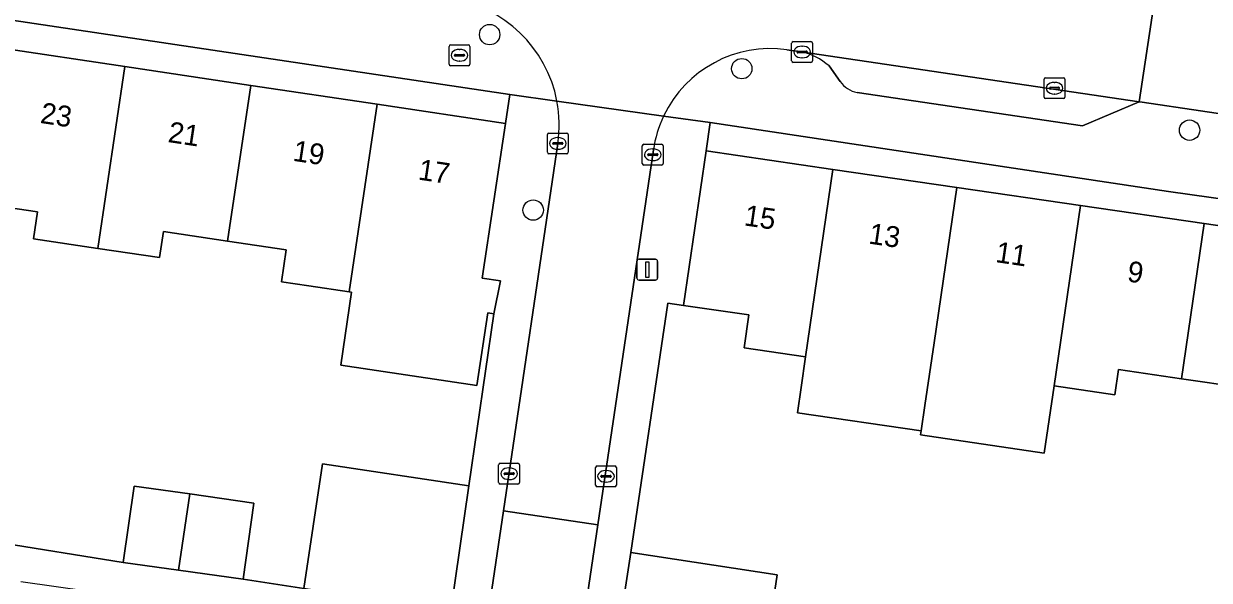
# Model space of a CAD drawing. Extents: x 163683 to 164494, y 382709 to 383872.
# Drawn here: x 164074.8 to 164131.7, y 383012.7 to 383039.4 of the extents above; entities that cross this region are included whole.
import ezdxf

# ---------------------------------------------------------------- set-up
doc = ezdxf.new("R2010")
doc.units = 0
for name, color, linetype in [('IMGEO_Boom', 7, 'Continuous'), ('IMGEO_Brandkraan', 7, 'Continuous'), ('IMGEO_Erf', 7, 'Continuous'), ('IMGEO_Kolk', 7, 'Continuous'), ('IMGEO_Lichtmast', 7, 'Continuous'), ('IMGEO_Muur', 7, 'Continuous'), ('IMGEO_Pand', 7, 'Continuous'), ('IMGEO_Pand_nummerreeks', 7, 'Continuous'), ('IMGEO_Parkeervlak_open', 7, 'Continuous'), ('IMGEO_Rijbaan_lokaal_open', 7, 'Continuous'), ('IMGEO_Voetpad_open', 7, 'Continuous')]:
    doc.layers.add(name, color=color, linetype=linetype)

msp = doc.modelspace()

# ---------------------------------------------------------------- linework, layer by layer
at = {"layer": 'IMGEO_Boom'}
for centre in [(164097.16, 383038.87), (164109.259, 383037.235), (164130.754, 383034.283), (164099.247, 383030.448)]:
    msp.add_circle(centre, 0.489, dxfattribs=at)
at = {"layer": 'IMGEO_Brandkraan'}
for p, q in [((164095.212, 383037.453), (164095.212, 383038.305)), ((164095.287, 383038.379), (164096.139, 383038.379)), ((164095.7, 383038.159), (164095.725, 383038.159)), ((164096.213, 383038.305), (164096.213, 383037.453)), ((164096.139, 383037.379), (164095.287, 383037.379)), ((164095.471, 383037.873), (164095.471, 383037.885)), ((164095.909, 383037.836), (164095.511, 383037.836)), ((164095.514, 383037.922), (164095.912, 383037.922)), ((164095.723, 383037.599), (164095.698, 383037.599)), ((164095.955, 383037.885), (164095.955, 383037.873))]:
    msp.add_line(p, q, dxfattribs=at)
for points in [[(164095.212, 383037.453), (164095.212, 383038.305)], [(164095.287, 383038.379), (164096.139, 383038.379)], [(164096.213, 383038.305), (164096.213, 383037.453)], [(164096.139, 383037.379), (164095.287, 383037.379)]]:
    msp.add_lwpolyline(points, dxfattribs=at)
for centre, radius, start, end in [((164095.289, 383038.303), 0.0765, 91.552, 178.448), ((164095.289, 383038.303), 0.0765, 91.552, 178.448), ((164096.137, 383038.303), 0.0765, 1.552, 88.448), ((164096.137, 383038.303), 0.0765, 1.552, 88.448), ((164095.289, 383037.455), 0.0765, 181.552, 268.448), ((164095.289, 383037.455), 0.0765, 181.552, 268.448), ((164095.511, 383037.882), 0.0403, 85.8775, 175.7526), ((164095.508, 383037.872), 0.0366, 178.938, 274.7102), ((164095.912, 383037.879), 0.043, 264.8664, 352.4533), ((164095.916, 383037.884), 0.0386, 1.7309, 96.639), ((164096.137, 383037.455), 0.0765, 271.552, 358.448), ((164096.137, 383037.455), 0.0765, 271.552, 358.448)]:
    msp.add_arc(centre, radius, start, end, dxfattribs=at)
for centre, major_axis, ratio, start_param, end_param in [((164095.699, 383037.879), (-0.387, 0.002), 0.722429, 4.712389, 7.853982), ((164095.724, 383037.879), (-0.39, 0.002), 0.717154, 1.570796, 4.712389)]:
    msp.add_ellipse(centre, major_axis=major_axis, ratio=ratio, start_param=start_param, end_param=end_param, dxfattribs=at)
at = {"layer": 'IMGEO_Erf'}
for points in [[(164049.992, 383043.191), (164049.785, 383041.813), (164055.86, 383040.903), (164062.089, 383039.969), (164067.835, 383039.108), (164073.631, 383038.24), (164079.653, 383037.337), (164085.699, 383036.431), (164091.757, 383035.524), (164097.915, 383034.601), (164098.124, 383035.989)], [(164107.549, 383033.294), (164113.638, 383032.402), (164119.578, 383031.533), (164125.518, 383030.665), (164131.458, 383029.796), (164137.398, 383028.928), (164143.337, 383028.059), (164149.277, 383027.191), (164155.367, 383026.302), (164155.571, 383027.702), (164129.739, 383031.333), (164107.748, 383034.649)]]:
    msp.add_lwpolyline(points, close=True, dxfattribs=at)
for points in [[(164073.401, 383014.519), (164079.577, 383013.537), (164080.092, 383017.195), (164082.767, 383016.819), (164085.848, 383016.386), (164085.334, 383012.728), (164088.235, 383012.283), (164089.134, 383018.266), (164096.163, 383017.209), (164097.357, 383025.464), (164097.066, 383025.508), (164096.545, 383022.029), (164090.009, 383023.009), (164090.532, 383026.505), (164090.411, 383026.523), (164088.488, 383026.809), (164087.165, 383027.006), (164087.395, 383028.533), (164084.581, 383028.954), (164081.499, 383029.416), (164081.312, 383028.166), (164078.347, 383028.61), (164075.264, 383029.072), (164075.457, 383030.357), (164072.517, 383030.798)], [(164133.262, 383021.929), (164130.37, 383022.352), (164127.349, 383022.794), (164127.172, 383021.581), (164124.252, 383022.008), (164123.781, 383018.784), (164117.841, 383019.652), (164117.87, 383019.851), (164111.93, 383020.719), (164112.108, 383021.937), (164112.322, 383023.402), (164109.371, 383023.832), (164109.602, 383025.415), (164106.465, 383025.873), (164105.713, 383025.977), (164103.936, 383014.016), (164110.965, 383012.944), (164110.408, 383009.29)]]:
    msp.add_lwpolyline(points, dxfattribs=at)
at = {"layer": 'IMGEO_Kolk'}
for p, q in [((164111.73, 383038.536), (164112.582, 383038.536)), ((164111.655, 383037.61), (164111.655, 383038.462)), ((164111.914, 383038.03), (164111.914, 383038.042)), ((164112.352, 383037.993), (164111.954, 383037.993)), ((164111.957, 383038.079), (164112.355, 383038.079)), ((164112.143, 383038.316), (164112.168, 383038.316)), ((164112.398, 383038.042), (164112.398, 383038.03)), ((164112.656, 383038.462), (164112.656, 383037.61)), ((164112.582, 383037.536), (164111.73, 383037.536)), ((164112.166, 383037.756), (164112.141, 383037.756)), ((164123.769, 383035.872), (164123.769, 383036.724)), ((164123.844, 383036.798), (164124.696, 383036.798)), ((164124.028, 383036.292), (164124.028, 383036.304)), ((164124.466, 383036.255), (164124.068, 383036.255)), ((164124.071, 383036.341), (164124.469, 383036.341)), ((164124.257, 383036.578), (164124.282, 383036.578)), ((164124.512, 383036.304), (164124.512, 383036.292)), ((164124.77, 383036.724), (164124.77, 383035.872)), ((164124.696, 383035.798), (164123.844, 383035.798)), ((164124.28, 383036.018), (164124.255, 383036.018)), ((164099.929, 383033.221), (164099.929, 383034.073)), ((164100.004, 383034.147), (164100.856, 383034.147)), ((164100.93, 383034.073), (164100.93, 383033.221)), ((164100.188, 383033.641), (164100.188, 383033.653)), ((164100.626, 383033.604), (164100.228, 383033.604)), ((164100.231, 383033.69), (164100.629, 383033.69)), ((164100.417, 383033.927), (164100.442, 383033.927)), ((164100.672, 383033.653), (164100.672, 383033.641)), ((164104.487, 383032.68), (164104.487, 383033.532)), ((164104.562, 383033.606), (164105.414, 383033.606)), ((164105.488, 383033.532), (164105.488, 383032.68)), ((164100.856, 383033.147), (164100.004, 383033.147)), ((164100.44, 383033.367), (164100.415, 383033.367)), ((164104.746, 383033.1), (164104.746, 383033.112)), ((164105.184, 383033.063), (164104.786, 383033.063)), ((164104.789, 383033.149), (164105.187, 383033.149)), ((164104.998, 383032.826), (164104.973, 383032.826)), ((164104.975, 383033.386), (164105, 383033.386)), ((164105.23, 383033.112), (164105.23, 383033.1)), ((164105.414, 383032.606), (164104.562, 383032.606)), ((164097.592, 383017.367), (164097.592, 383018.219)), ((164097.667, 383018.293), (164098.519, 383018.293)), ((164098.08, 383018.073), (164098.105, 383018.073)), ((164098.593, 383018.219), (164098.593, 383017.367)), ((164102.243, 383017.241), (164102.243, 383018.093)), ((164102.318, 383018.167), (164103.17, 383018.167)), ((164103.244, 383018.093), (164103.244, 383017.241)), ((164097.851, 383017.787), (164097.851, 383017.799)), ((164098.289, 383017.75), (164097.891, 383017.75)), ((164097.894, 383017.836), (164098.292, 383017.836)), ((164098.103, 383017.513), (164098.078, 383017.513)), ((164098.335, 383017.799), (164098.335, 383017.787)), ((164102.502, 383017.661), (164102.502, 383017.673)), ((164102.94, 383017.624), (164102.542, 383017.624)), ((164102.545, 383017.71), (164102.943, 383017.71)), ((164102.731, 383017.947), (164102.756, 383017.947)), ((164102.986, 383017.673), (164102.986, 383017.661)), ((164098.519, 383017.293), (164097.667, 383017.293)), ((164103.17, 383017.167), (164102.318, 383017.167)), ((164102.754, 383017.387), (164102.729, 383017.387))]:
    msp.add_line(p, q, dxfattribs=at)
for points in [[(164111.73, 383038.536), (164112.582, 383038.536)], [(164111.655, 383037.61), (164111.655, 383038.462)], [(164112.656, 383038.462), (164112.656, 383037.61)], [(164112.582, 383037.536), (164111.73, 383037.536)], [(164123.769, 383035.872), (164123.769, 383036.724)], [(164123.844, 383036.798), (164124.696, 383036.798)], [(164124.77, 383036.724), (164124.77, 383035.872)], [(164124.696, 383035.798), (164123.844, 383035.798)], [(164099.929, 383033.221), (164099.929, 383034.073)], [(164100.004, 383034.147), (164100.856, 383034.147)], [(164100.93, 383034.073), (164100.93, 383033.221)], [(164104.487, 383032.68), (164104.487, 383033.532)], [(164104.562, 383033.606), (164105.414, 383033.606)], [(164105.488, 383033.532), (164105.488, 383032.68)], [(164100.856, 383033.147), (164100.004, 383033.147)], [(164105.414, 383032.606), (164104.562, 383032.606)], [(164097.592, 383017.367), (164097.592, 383018.219)], [(164097.667, 383018.293), (164098.519, 383018.293)], [(164098.593, 383018.219), (164098.593, 383017.367)], [(164102.243, 383017.241), (164102.243, 383018.093)], [(164102.318, 383018.167), (164103.17, 383018.167)], [(164103.244, 383018.093), (164103.244, 383017.241)], [(164098.519, 383017.293), (164097.667, 383017.293)], [(164103.17, 383017.167), (164102.318, 383017.167)]]:
    msp.add_lwpolyline(points, dxfattribs=at)
for centre, radius, start, end in [((164111.732, 383038.46), 0.0765, 91.552, 178.448), ((164111.732, 383038.46), 0.0765, 91.552, 178.448), ((164112.58, 383038.46), 0.0765, 1.552, 88.448), ((164112.58, 383038.46), 0.0765, 1.552, 88.448), ((164111.954, 383038.039), 0.0403, 85.8775, 175.7526), ((164111.951, 383038.029), 0.0366, 178.938, 274.7102), ((164112.355, 383038.036), 0.043, 264.8664, 352.4533), ((164112.359, 383038.041), 0.0386, 1.7309, 96.639), ((164111.732, 383037.612), 0.0765, 181.552, 268.448), ((164111.732, 383037.612), 0.0765, 181.552, 268.448), ((164112.58, 383037.612), 0.0765, 271.552, 358.448), ((164112.58, 383037.612), 0.0765, 271.552, 358.448), ((164123.846, 383036.722), 0.0765, 91.552, 178.448), ((164123.846, 383036.722), 0.0765, 91.552, 178.448), ((164124.068, 383036.301), 0.0403, 85.8775, 175.7526), ((164124.065, 383036.291), 0.0366, 178.938, 274.7102), ((164124.469, 383036.298), 0.043, 264.8664, 352.4533), ((164124.473, 383036.303), 0.0386, 1.7309, 96.639), ((164124.694, 383036.722), 0.0765, 1.552, 88.448), ((164124.694, 383036.722), 0.0765, 1.552, 88.448), ((164123.846, 383035.874), 0.0765, 181.552, 268.448), ((164123.846, 383035.874), 0.0765, 181.552, 268.448), ((164124.694, 383035.874), 0.0765, 271.552, 358.448), ((164124.694, 383035.874), 0.0765, 271.552, 358.448), ((164100.006, 383034.071), 0.0765, 91.552, 178.448), ((164100.006, 383034.071), 0.0765, 91.552, 178.448), ((164100.854, 383034.071), 0.0765, 1.552, 88.448), ((164100.854, 383034.071), 0.0765, 1.552, 88.448), ((164100.228, 383033.65), 0.0403, 85.8775, 175.7526), ((164100.225, 383033.64), 0.0366, 178.938, 274.7102), ((164100.629, 383033.647), 0.043, 264.8664, 352.4533), ((164100.633, 383033.652), 0.0386, 1.7309, 96.639), ((164104.564, 383033.53), 0.0765, 91.552, 178.448), ((164104.564, 383033.53), 0.0765, 91.552, 178.448), ((164105.412, 383033.53), 0.0765, 1.552, 88.448), ((164105.412, 383033.53), 0.0765, 1.552, 88.448), ((164100.006, 383033.223), 0.0765, 181.552, 268.448), ((164100.006, 383033.223), 0.0765, 181.552, 268.448), ((164100.854, 383033.223), 0.0765, 271.552, 358.448), ((164100.854, 383033.223), 0.0765, 271.552, 358.448), ((164104.786, 383033.109), 0.0403, 85.8775, 175.7526), ((164104.783, 383033.099), 0.0366, 178.938, 274.7102), ((164105.187, 383033.106), 0.043, 264.8664, 352.4533), ((164105.191, 383033.111), 0.0386, 1.7309, 96.639), ((164104.564, 383032.682), 0.0765, 181.552, 268.448), ((164104.564, 383032.682), 0.0765, 181.552, 268.448), ((164105.412, 383032.682), 0.0765, 271.552, 358.448), ((164105.412, 383032.682), 0.0765, 271.552, 358.448), ((164097.669, 383018.217), 0.0765, 91.552, 178.448), ((164097.669, 383018.217), 0.0765, 91.552, 178.448), ((164098.517, 383018.217), 0.0765, 1.552, 88.448), ((164098.517, 383018.217), 0.0765, 1.552, 88.448), ((164102.32, 383018.091), 0.0765, 91.552, 178.448), ((164102.32, 383018.091), 0.0765, 91.552, 178.448), ((164103.168, 383018.091), 0.0765, 1.552, 88.448), ((164103.168, 383018.091), 0.0765, 1.552, 88.448), ((164097.891, 383017.796), 0.0403, 85.8775, 175.7526), ((164097.888, 383017.786), 0.0366, 178.938, 274.7102), ((164098.292, 383017.793), 0.043, 264.8664, 352.4533), ((164098.296, 383017.798), 0.0386, 1.7309, 96.639), ((164102.542, 383017.67), 0.0403, 85.8775, 175.7526), ((164102.539, 383017.66), 0.0366, 178.938, 274.7102), ((164102.943, 383017.667), 0.043, 264.8664, 352.4533), ((164102.947, 383017.672), 0.0386, 1.7309, 96.639), ((164097.669, 383017.369), 0.0765, 181.552, 268.448), ((164097.669, 383017.369), 0.0765, 181.552, 268.448), ((164098.517, 383017.369), 0.0765, 271.552, 358.448), ((164098.517, 383017.369), 0.0765, 271.552, 358.448), ((164102.32, 383017.243), 0.0765, 181.552, 268.448), ((164102.32, 383017.243), 0.0765, 181.552, 268.448), ((164103.168, 383017.243), 0.0765, 271.552, 358.448), ((164103.168, 383017.243), 0.0765, 271.552, 358.448)]:
    msp.add_arc(centre, radius, start, end, dxfattribs=at)
for centre, major_axis, ratio, start_param, end_param in [((164112.142, 383038.036), (-0.387, 0.002), 0.722429, 4.712389, 7.853982), ((164112.167, 383038.036), (-0.39, 0.002), 0.717154, 1.570796, 4.712389), ((164124.256, 383036.298), (-0.387, 0.002), 0.722429, 4.712389, 7.853982), ((164124.281, 383036.298), (-0.39, 0.002), 0.717154, 1.570796, 4.712389), ((164100.416, 383033.647), (-0.387, 0.002), 0.722429, 4.712389, 7.853982), ((164100.441, 383033.647), (-0.39, 0.002), 0.717154, 1.570796, 4.712389), ((164104.974, 383033.106), (-0.387, 0.002), 0.722429, 4.712389, 7.853982), ((164104.999, 383033.106), (-0.39, 0.002), 0.717154, 1.570796, 4.712389), ((164098.079, 383017.793), (-0.387, 0.002), 0.722429, 4.712389, 7.853982), ((164098.104, 383017.793), (-0.39, 0.002), 0.717154, 1.570796, 4.712389), ((164102.73, 383017.667), (-0.387, 0.002), 0.722429, 4.712389, 7.853982), ((164102.755, 383017.667), (-0.39, 0.002), 0.717154, 1.570796, 4.712389)]:
    msp.add_ellipse(centre, major_axis=major_axis, ratio=ratio, start_param=start_param, end_param=end_param, dxfattribs=at)
at = {"layer": 'IMGEO_Lichtmast'}
for p, q in [((164104.23, 383027.186), (164104.23, 383027.986)), ((164104.23, 383027.986), (164104.23, 383027.186)), ((164104.33, 383028.086), (164105.12, 383028.086)), ((164105.12, 383028.086), (164104.33, 383028.086)), ((164105.22, 383027.986), (164105.22, 383027.186)), ((164105.22, 383027.186), (164105.22, 383027.986)), ((164105.12, 383027.086), (164104.33, 383027.086)), ((164104.33, 383027.086), (164105.12, 383027.086))]:
    msp.add_line(p, q, dxfattribs=at)
msp.add_lwpolyline([(164104.65, 383027.961), (164104.8, 383027.961), (164104.8, 383027.211), (164104.65, 383027.211), (164104.65, 383027.961)], dxfattribs=at)
for centre, start, end in [((164104.33, 383027.986), 90, 180), ((164104.33, 383027.986), 90, 180), ((164105.12, 383027.986), 0, 90), ((164105.12, 383027.986), 360, 90), ((164104.33, 383027.186), 180, 270), ((164104.33, 383027.186), 180, 270), ((164105.12, 383027.186), 270, 0), ((164105.12, 383027.186), 270, 0)]:
    msp.add_arc(centre, 0.1, start, end, dxfattribs=at)
at = {"layer": 'IMGEO_Muur'}
for points in [[(164097.357, 383025.464), (164096.163, 383017.209)], [(164103.936, 383014.016), (164105.713, 383025.977), (164106.465, 383025.873)]]:
    msp.add_lwpolyline(points, dxfattribs=at)
at = {"layer": 'IMGEO_Pand'}
for points in [[(164073.631, 383038.24), (164072.517, 383030.798), (164075.457, 383030.357), (164075.264, 383029.072), (164078.347, 383028.61), (164079.653, 383037.337)], [(164078.347, 383028.61), (164081.312, 383028.166), (164081.499, 383029.416), (164084.581, 383028.954), (164085.699, 383036.431), (164079.653, 383037.337)], [(164090.411, 383026.523), (164091.757, 383035.524), (164085.699, 383036.431), (164084.581, 383028.954), (164087.395, 383028.533), (164087.165, 383027.006), (164088.488, 383026.809)], [(164097.915, 383034.601), (164091.757, 383035.524), (164090.411, 383026.523), (164090.532, 383026.505), (164090.009, 383023.009), (164096.545, 383022.029), (164097.066, 383025.508), (164097.357, 383025.464), (164097.675, 383027.054), (164096.804, 383027.184)], [(164112.322, 383023.402), (164113.638, 383032.402), (164107.549, 383033.294), (164106.465, 383025.873), (164109.602, 383025.415), (164109.371, 383023.832)], [(164119.578, 383031.533), (164113.638, 383032.402), (164112.322, 383023.402), (164112.108, 383021.937), (164111.93, 383020.719), (164117.87, 383019.851), (164118.048, 383021.069), (164118.488, 383024.082)], [(164125.518, 383030.665), (164119.578, 383031.533), (164118.488, 383024.082), (164118.048, 383021.069), (164117.87, 383019.851), (164117.841, 383019.652), (164123.781, 383018.784), (164124.252, 383022.008)], [(164124.252, 383022.008), (164127.172, 383021.581), (164127.349, 383022.794), (164130.37, 383022.352), (164131.458, 383029.796), (164125.518, 383030.665)], [(164131.458, 383029.796), (164130.37, 383022.352), (164133.262, 383021.929), (164133.074, 383020.643), (164136.122, 383020.198), (164137.398, 383028.928)], [(164094.015, 383011.414), (164095.296, 383011.222), (164096.163, 383017.209), (164089.134, 383018.266), (164088.235, 383012.283)], [(164082.767, 383016.819), (164080.092, 383017.195), (164079.577, 383013.537), (164082.22, 383013.165)], [(164082.767, 383016.819), (164082.22, 383013.165), (164085.334, 383012.728), (164085.848, 383016.386)], [(164105.063, 383010.105), (164110.408, 383009.29), (164110.965, 383012.944), (164103.936, 383014.016), (164103.379, 383010.362)]]:
    msp.add_lwpolyline(points, close=True, dxfattribs=at)
at = {"layer": 'IMGEO_Parkeervlak_open'}
for points in [[(164114.798, 383036.09), (164125.611, 383034.489), (164128.332, 383035.645), (164112.111, 383038.04)], [(164113.448, 383037.37), (164113.985, 383036.626)]]:
    msp.add_lwpolyline(points, dxfattribs=at)
for centre, radius, start, end in [((164111.543, 383035.238), 2.859, 48.2235, 78.5436), ((164115.053, 383037.362), 1.297, 214.5559, 258.6514)]:
    msp.add_arc(centre, radius, start, end, dxfattribs=at)
at = {"layer": 'IMGEO_Rijbaan_lokaal_open'}
for points in [[(164111.427, 383038.141), (164112.111, 383038.04), (164128.332, 383035.645), (164129.039, 383040.306)], [(164100.39, 383035.674), (164105.508, 383034.961)], [(164105.508, 383034.961), (164100.39, 383035.674)], [(164100.431, 383033.643), (164097.819, 383016.011), (164102.35, 383015.339), (164105.02, 383033.339)]]:
    msp.add_lwpolyline(points, dxfattribs=at)
for points in [[(164134.563, 383039.466), (164129.626, 383040.217), (164129.039, 383040.306), (164128.332, 383035.645), (164128.471, 383035.626), (164134.074, 383034.797), (164134.603, 383034.719), (164135.307, 383039.353)], [(164102.35, 383015.339), (164097.819, 383016.011), (164097.019, 383010.611), (164101.549, 383009.939)]]:
    msp.add_lwpolyline(points, close=True, dxfattribs=at)
for centre, radius, start, end in [((164094.365, 383034.535), 6.132, 10.7024, 81.5768), ((164110.625, 383032.536), 5.662, 81.8529, 154.6412), ((164094.35, 383034.536), 6.146, 351.6437, 10.6693), ((164110.633, 383032.535), 5.671, 154.6662, 171.8446)]:
    msp.add_arc(centre, radius, start, end, dxfattribs=at)
at = {"layer": 'IMGEO_Voetpad_open'}
for points in [[(164047.861, 383043.482), (164049.992, 383043.191), (164098.124, 383035.989), (164100.39, 383035.674)], [(164112.111, 383038.04), (164111.427, 383038.141)], [(164113.985, 383036.626), (164113.448, 383037.37)], [(164100.39, 383035.674), (164098.124, 383035.989), (164097.915, 383034.601), (164096.804, 383027.184), (164097.675, 383027.054), (164097.357, 383025.464), (164096.163, 383017.209), (164095.296, 383011.222), (164094.015, 383011.414), (164093.777, 383009.815), (164092.315, 383000), (164088.422, 382973.858), (164087.983, 382970.912), (164082.663, 382935.187), (164082.071, 382930.744), (164081.754, 382928.429), (164080.709, 382921.39), (164084.114, 382920.888), (164084.307, 382922.351), (164084.375, 382922.567)], [(164136.572, 383032.798), (164135.719, 383033.24), (164134.811, 383034.393), (164134.074, 383034.797), (164128.471, 383035.626), (164128.332, 383035.645), (164125.611, 383034.489), (164114.798, 383036.09)], [(164105.508, 383034.961), (164107.748, 383034.649), (164129.739, 383031.333), (164155.571, 383027.702), (164156.242, 383029.553)], [(164105.713, 383025.977), (164106.465, 383025.873), (164107.549, 383033.294), (164107.748, 383034.649), (164105.508, 383034.961)], [(164095.321, 383008.184), (164096.119, 383008.72), (164096.87, 383009.605), (164097.019, 383010.611), (164097.819, 383016.011), (164100.431, 383033.643)], [(164105.02, 383033.339), (164102.35, 383015.339), (164101.549, 383009.939), (164101.429, 383009.129)], [(164088.947, 382922.357), (164088.832, 382921.684), (164088.61, 382920.207), (164091.557, 382919.741), (164092.722, 382927.559), (164093.072, 382929.933), (164093.297, 382931.638), (164093.559, 382933.622), (164098.876, 382969.417), (164099.302, 382972.288), (164103.418, 383000), (164104.762, 383008.256), (164105.063, 383010.105), (164103.379, 383010.362), (164103.936, 383014.016), (164105.713, 383025.977)], [(164074.66, 383012.625), (164081.099, 383011.712), (164083.215, 383011.396), (164088.159, 383010.656), (164093.777, 383009.815), (164094.015, 383011.414), (164088.235, 383012.283), (164085.334, 383012.728), (164082.22, 383013.165), (164079.577, 383013.537), (164073.401, 383014.519)]]:
    msp.add_lwpolyline(points, dxfattribs=at)
for centre, radius, start, end in [((164094.365, 383034.535), 6.132, 10.7024, 81.5768), ((164110.625, 383032.536), 5.662, 81.8529, 154.6412), ((164111.543, 383035.238), 2.859, 48.2235, 78.5436), ((164115.053, 383037.362), 1.297, 214.5559, 258.6514), ((164094.35, 383034.536), 6.146, 351.6437, 10.6693), ((164110.633, 383032.535), 5.671, 154.6662, 171.8446)]:
    msp.add_arc(centre, radius, start, end, dxfattribs=at)

# ---------------------------------------------------------------- texts
at = {"layer": 'IMGEO_Pand_nummerreeks'}
for s, rotation, p in [('23', 351.478, (164075.554, 383034.634)), ('21', 351.478, (164081.683, 383033.717)), ('19', 351.478, (164087.677, 383032.818)), ('17', 351.4801, (164093.693, 383031.917)), ('15', 351.6811, (164109.336, 383029.718)), ('13', 351.6807, (164115.313, 383028.844)), ('11', 351.6807, (164121.403, 383027.954)), ('9', 351.6811, (164127.722, 383027.029))]:
    msp.add_text(s, height=1, rotation=rotation, dxfattribs=at).set_placement(p)

doc.saveas('drawing.dxf')
